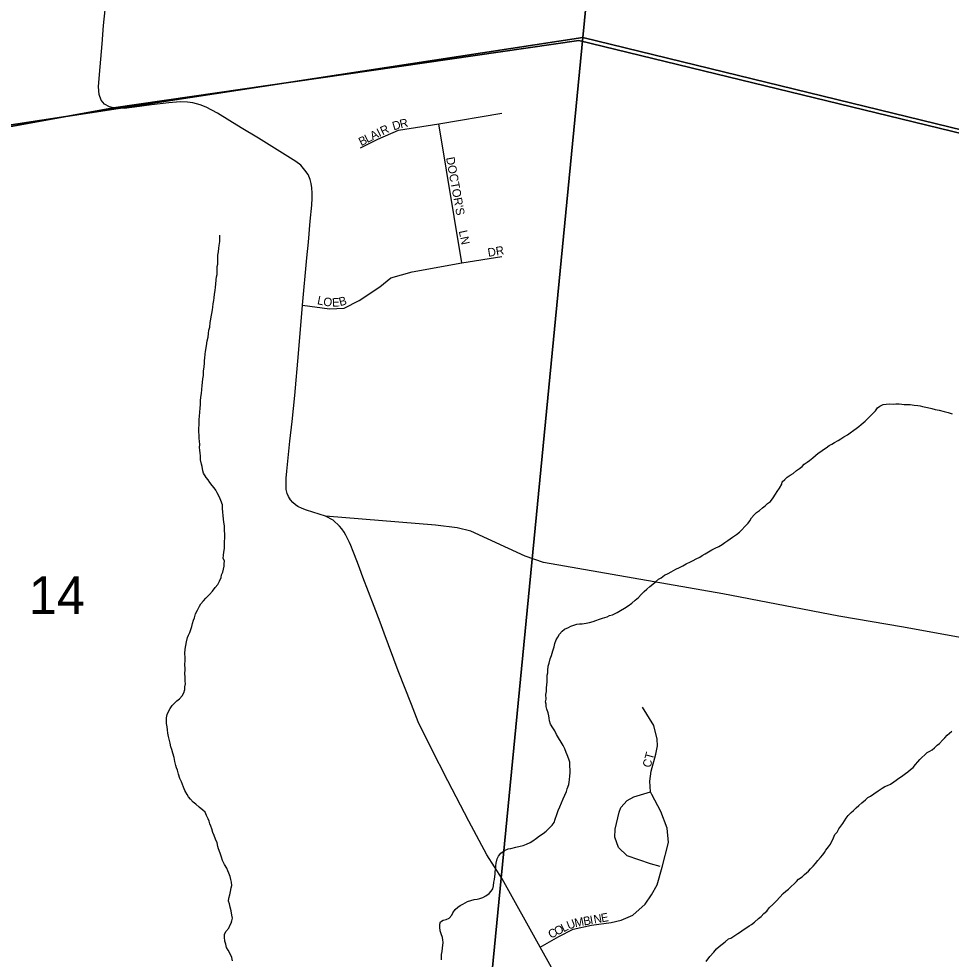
# Model space of a CAD drawing. Extents: x 1310247 to 1664935, y 284496 to 704931.
# Drawn here: x 1474124 to 1479599, y 540403 to 545925 of the extents above; entities that cross this region are included whole.
import ezdxf

# ---------------------------------------------------------------- set-up
doc = ezdxf.new("R2010")
doc.units = 0
for name, color, linetype in [('GM_P_State_Location', 7, 'Continuous'), ('GM_X_Adjacent_County', 7, 'Continuous'), ('GM_X_County', 7, 'Continuous'), ('GM_X_County_Subdivision_Text', 7, 'Continuous'), ('GM_X_Interstate_Shield', 7, 'Continuous'), ('GM_X_Minor_River_Text', 7, 'Continuous'), ('GM_X_State_Location', 7, 'Continuous'), ('GM_X_US_Location', 7, 'Continuous')]:
    doc.layers.add(name, color=color, linetype=linetype)

msp = doc.modelspace()

# ---------------------------------------------------------------- linework, layer by layer
at = {"layer": 'GM_X_Adjacent_County'}
for points in [[(1481346.1, 544841), (1477411.9, 545798.5), (1474681, 545402.7), (1473021.7, 545101.2), (1472975.5, 545093.9), (1471796.7, 544951.6), (1471965.3, 547700), (1472089.6, 549005.3), (1472277.5, 550980.4), (1472530.1, 553646.8), (1472568.4, 554042.4), (1472852.4, 557027.4), (1473036.1, 558666.9), (1473056.7, 558944.4), (1473056.1, 558982.8), (1473395.8, 562740)], [(1449150.2, 537980), (1449486.9, 541354.1), (1449714, 543628.7), (1449829.5, 544701.5), (1449860.9, 545107), (1449884.5, 545413.1), (1449987.8, 546753.2), (1450017.2, 547411.4), (1450018.3, 547426.7), (1450019.2, 547439.3), (1453603.1, 547087.4), (1455429, 546908), (1463189.1, 546145.9), (1466370, 545833.5), (1467963.5, 545563.3), (1471796.7, 544951.6), (1472975.5, 545093.9), (1473021.7, 545101.2), (1474681, 545402.7), (1477411.9, 545798.5), (1481346.1, 544841)]]:
    msp.add_lwpolyline(points, dxfattribs=at)
at = {"layer": 'GM_X_County'}
for points in [[(1477950.7, 551069.2), (1477436.1, 545815.4), (1471810.7, 544955.4), (1472356.2, 551175.6)], [(1483404.8, 549962.7), (1482824.4, 544500.5), (1477436.1, 545815.4), (1477950.7, 551069.2), (1478580.4, 551057.4)], [(1477436.1, 545815.4), (1476836.6, 539649.6), (1471355, 540097.2), (1471810.7, 544955.4)], [(1482824.4, 544500.5), (1482296.8, 539077.3), (1476836.6, 539649.6), (1477436.1, 545815.4)]]:
    msp.add_lwpolyline(points, close=True, dxfattribs=at)
at = {"layer": 'GM_X_County_Subdivision_Text'}
msp.add_lwpolyline([(1481180.6, 542015), (1479319.4, 542353), (1478939.8, 542416.5), (1478258.8, 542549.3), (1477205.4, 542732.8), (1477097.4, 542769.6), (1476777.7, 542916.2), (1476698, 542936.7), (1476571.1, 542951.3), (1475925.7, 543005)], dxfattribs=at)
at = {"layer": 'GM_X_Interstate_Shield'}
msp.add_lwpolyline([(1477318.7, 540235.4), (1477185.9, 540473.5), (1476962.4, 540874.3), (1476873.4, 541016), (1476767.6, 541213), (1476642.5, 541450.6), (1476542.7, 541645.5), (1476469.9, 541797.6), (1476430.1, 541898.8), (1476352.6, 542096.8), (1476268.6, 542318.3), (1476245.2, 542381.4), (1476210.1, 542474.3), (1476144.5, 542646), (1476126.5, 542695.7), (1476113.1, 542732.2), (1476088.1, 542796.5), (1476074.3, 542832), (1476065.9, 542849.9), (1476055.2, 542874), (1476045.1, 542892.8), (1476035, 542910.1), (1476020, 542930.5), (1476008, 542945.5), (1475969.3, 542980.3), (1475925.7, 543005), (1475813.9, 543040), (1475787.6, 543049.1), (1475763.4, 543061), (1475748.7, 543071.1), (1475732.9, 543084.5), (1475718.9, 543100.7), (1475707.5, 543119.4), (1475700.3, 543138.2), (1475694.5, 543160.8), (1475693.1, 543195.6), (1475693.7, 543228), (1475697.5, 543268.5), (1475715.5, 543444.3), (1475729.1, 543561.2), (1475744.2, 543713), (1475765.9, 543959.3), (1475790.2, 544243.2), (1475815.8, 544521.5), (1475824.6, 544613.1), (1475835.4, 544736.6), (1475844, 544831.8), (1475846.2, 544871.1), (1475847, 544900.9), (1475845.6, 544931.8), (1475841.7, 544957.3), (1475834.8, 544982), (1475822.3, 545011), (1475804.5, 545036.1), (1475781.1, 545065.2), (1475751.3, 545087.1), (1475672.9, 545136.9), (1475531.4, 545223.5), (1475429.8, 545285.5), (1475363.6, 545326.7), (1475290.2, 545371.4), (1475224.8, 545406.3), (1475189.5, 545420.8), (1475146.7, 545432.5), (1475114.2, 545436.4), (1475071.9, 545437.2), (1475004.8, 545432.1), (1474902.5, 545420), (1474802.9, 545407.4), (1474741.9, 545399.4), (1474681, 545402.7), (1474656.9, 545408.9), (1474627.2, 545423.1), (1474607.6, 545447.4), (1474595.1, 545480.4), (1474591.2, 545526.6), (1474598.2, 545598.8), (1474613.1, 545777.6), (1474622.1, 545885.4), (1474642.1, 546088.9)], dxfattribs=at)
at = {"layer": 'GM_X_Minor_River_Text'}
for points in [[(1475331.9, 542836.7), (1475332.4, 542852.7), (1475333.3, 542878.7), (1475333.9, 542896.8), (1475332.7, 542922.8), (1475331.5, 542946.9), (1475328.3, 542971.1), (1475326.8, 542985.1), (1475323.6, 543011.3), (1475322.1, 543025.3), (1475320.9, 543051.4), (1475319.6, 543071.5), (1475310.3, 543095.8), (1475303, 543116.1), (1475289.8, 543142.5), (1475280.2, 543156.8), (1475270.6, 543171.2), (1475259, 543185.5), (1475245.5, 543202), (1475236, 543218.3), (1475224.4, 543232.7), (1475209.2, 543257.2), (1475205.6, 543271.3), (1475200.4, 543295.5), (1475196.8, 543309.7), (1475191.7, 543335.9), (1475190.4, 543359.9), (1475188.9, 543374), (1475187.5, 543392.1), (1475186, 543408.2), (1475186.6, 543426.2), (1475185.2, 543444.2), (1475183.7, 543460.3), (1475182.4, 543480.4), (1475181, 543500.5), (1475181.8, 543522.5), (1475182.3, 543538.5), (1475182.8, 543554.5), (1475183.4, 543572.5), (1475186.1, 543592.5), (1475186.8, 543614.5), (1475189.6, 543638.4), (1475190.3, 543660.4), (1475191.1, 543682.5), (1475193.8, 543704.4), (1475196.5, 543724.4), (1475199.3, 543748.3), (1475200, 543772.3), (1475202.7, 543790.3), (1475205.3, 543810.2), (1475208, 543830.2), (1475208.9, 543856.2), (1475211.7, 543882.2), (1475214.5, 543904.1), (1475214.9, 543918.1), (1475217.4, 543932.1), (1475218.2, 543956.1), (1475220.7, 543972), (1475225.9, 544005.9), (1475230.8, 544033.8), (1475235.5, 544055.7), (1475238.3, 544077.7), (1475240.9, 544097.6), (1475245.5, 544115.5), (1475248.4, 544141.4), (1475251.1, 544161.4), (1475253.5, 544175.3), (1475258.2, 544195.2), (1475261, 544217.2), (1475263.4, 544231.1), (1475266.1, 544251.1), (1475268.8, 544271), (1475271.3, 544287), (1475274, 544308.9), (1475276.7, 544328.9), (1475279.4, 544348.8), (1475282, 544366.8), (1475282.8, 544392.8), (1475285.4, 544410.8), (1475287.9, 544424.7), (1475288.4, 544438.7), (1475288.9, 544454.7), (1475289.4, 544470.7), (1475291.9, 544484.7), (1475292.4, 544500.7), (1475293.1, 544520.7), (1475293.6, 544536.7), (1475296.3, 544556.7), (1475299, 544578.6), (1475301.6, 544594.6), (1475304.4, 544618.5), (1475304.9, 544636.5), (1475305.5, 544654.5)], [(1478607.2, 543206.4), (1478621.7, 543220), (1478636.3, 543233.6), (1478652.7, 543245.1), (1478671.1, 543254.5), (1478691.8, 543271.9), (1478708.3, 543285.4), (1478724.8, 543296.9), (1478735.3, 543310.7), (1478753.7, 543322.1), (1478768.1, 543331.7), (1478786.7, 543347.1), (1478803.2, 543360.6), (1478817.7, 543374.2), (1478834.1, 543383.7), (1478848.6, 543395.3), (1478865, 543406.8), (1478883.5, 543420.3), (1478897.9, 543427.8), (1478914.2, 543437.3), (1478934.7, 543448.7), (1478951.1, 543458.2), (1478969.6, 543469.7), (1478990.1, 543483.1), (1479006.6, 543494.6), (1479027.2, 543510), (1479041.5, 543519.6), (1479056, 543531.1), (1479070.4, 543542.7), (1479093.2, 543562), (1479109.8, 543577.6), (1479126.4, 543595.1), (1479140.9, 543608.7), (1479155.5, 543624.2), (1479166.1, 543639.9), (1479180.5, 543651.5), (1479198.9, 543661), (1479217, 543662.4), (1479235.2, 543663.8), (1479259.3, 543663.1), (1479273.4, 543664.7), (1479293.5, 543664), (1479309.4, 543661.5), (1479323.5, 543661.1), (1479341.6, 543660.6), (1479357.6, 543660.1), (1479381.6, 543657.3), (1479403.7, 543654.6), (1479417.6, 543652.2), (1479431.6, 543647.8), (1479459.5, 543642.9), (1479485.4, 543636.1), (1479505.4, 543631.5), (1479529.3, 543626.7), (1479557.2, 543619.8), (1479581.1, 543613.1), (1479605, 543606.4)], [(1477240.7, 541802.2), (1477239.3, 541818.3), (1477235.7, 541832.4), (1477232.3, 541850.5), (1477224.9, 541870.8), (1477221.4, 541886.9), (1477219.9, 541901), (1477216.3, 541915.1), (1477220.9, 541931), (1477219.7, 541957.1), (1477222.3, 541975), (1477223.1, 541999.1), (1477225.6, 542013), (1477226.3, 542033), (1477226.7, 542047), (1477227.5, 542071), (1477230, 542085), (1477230.4, 542099), (1477233.2, 542122.9), (1477237.9, 542140.8), (1477244.7, 542166.7), (1477251.4, 542186.5), (1477260.4, 542214.3), (1477267.2, 542238.1), (1477271.8, 542256), (1477280.5, 542277.8), (1477289.1, 542293.5), (1477299.7, 542311.2), (1477314.4, 542328.8), (1477328.8, 542340.4), (1477351.3, 542351.7), (1477365.6, 542359.3), (1477383.9, 542364.7), (1477400.1, 542370.2), (1477416.3, 542371.7), (1477432.4, 542373.2), (1477456.6, 542376.5), (1477474.8, 542379.9), (1477497.1, 542385.3), (1477513.4, 542392.8), (1477533.7, 542400.2), (1477552, 542405.6), (1477578.4, 542412.8), (1477592.7, 542420.4), (1477611, 542425.8), (1477637.5, 542439), (1477658, 542450.4), (1477680.5, 542463.8), (1477703.1, 542479.1), (1477723.7, 542494.5), (1477744.4, 542511.8), (1477763, 542527.3), (1477779.6, 542544.8), (1477796.3, 542562.3), (1477812.8, 542575.8), (1477829.4, 542591.4), (1477847.9, 542604.8), (1477862.4, 542618.4), (1477881, 542633.8), (1477895.4, 542643.4), (1477916, 542658.8), (1477936.4, 542668.2), (1477954.8, 542677.6), (1477981.4, 542692.8), (1478003.9, 542704.2), (1478024.3, 542713.6), (1478042.8, 542725), (1478069.3, 542736.2), (1478083.6, 542743.8), (1478102, 542753.2), (1478122.5, 542764.6), (1478136.8, 542774.2), (1478155.2, 542783.7), (1478173.7, 542795.1), (1478194.2, 542806.5), (1478212.6, 542815.9), (1478235, 542827.3), (1478253.5, 542838.7), (1478270, 542850.2), (1478288.4, 542861.7), (1478315.2, 542880.9), (1478337.8, 542896.2), (1478356.4, 542911.7), (1478368.9, 542925.3), (1478387.6, 542944.8), (1478406.3, 542964.2), (1478416.8, 542977.9), (1478427.5, 542995.6), (1478442.1, 543013.2), (1478456.6, 543026.8), (1478473.1, 543038.3), (1478491.7, 543053.7), (1478506.1, 543065.3), (1478520.6, 543078.9), (1478539.1, 543090.3), (1478553.9, 543111.9), (1478566.6, 543133.6), (1478577.2, 543149.3), (1478591.9, 543168.8), (1478604.8, 543192.5), (1478607.2, 543206.4)], [(1475345.5, 540937.1), (1475332.2, 540959.6), (1475320.9, 540982), (1475313.5, 541002.2), (1475306.3, 541026.5), (1475297, 541050.8), (1475293.5, 541065), (1475288.2, 541087.2), (1475278.8, 541107.5), (1475271.5, 541129.7), (1475264.1, 541148), (1475256.7, 541168.3), (1475251.2, 541184.5), (1475245.7, 541198.7), (1475242.1, 541212.8), (1475236.5, 541227), (1475227.2, 541247.3), (1475217.7, 541265.6), (1475204.1, 541278.1), (1475182.6, 541296.8), (1475163, 541313.4), (1475147.4, 541325.9), (1475131.9, 541342.4), (1475120.3, 541356.8), (1475112.7, 541371), (1475099.4, 541393.5), (1475092, 541413.7), (1475079, 541444.2), (1475069.6, 541464.5), (1475062.3, 541488.8), (1475055.1, 541513), (1475049.5, 541527.2), (1475046, 541541.4), (1475040.7, 541563.6), (1475035.5, 541587.8), (1475028.2, 541612), (1475022.9, 541634.2), (1475017.4, 541650.4), (1475012.2, 541672.6), (1475008.6, 541686.8), (1475003.4, 541711), (1475000, 541731.1), (1474996.6, 541749.2), (1474995.2, 541767.3), (1474991.8, 541787.4), (1474990.4, 541803.5), (1474990.9, 541819.5), (1474995.6, 541839.4), (1475004.3, 541861.2), (1475012.8, 541874.9), (1475025.4, 541892.6), (1475038, 541906.2), (1475052.5, 541919.8), (1475066.9, 541931.4), (1475083.6, 541948.9), (1475092.2, 541966.7), (1475098.9, 541986.5), (1475099.4, 542002.5), (1475102, 542020.4), (1475100.5, 542036.5), (1475101.3, 542060.5), (1475099.9, 542078.6), (1475100.8, 542104.6), (1475099.8, 542136.7), (1475100.3, 542152.7), (1475101.1, 542174.7), (1475099.9, 542198.8), (1475100.6, 542222.8), (1475105.4, 542244.7), (1475108.1, 542266.7), (1475115, 542292.5), (1475121.5, 542306.3), (1475128, 542322.1), (1475134.7, 542340), (1475139.2, 542355.9), (1475143.8, 542373.8), (1475150.5, 542393.6), (1475155, 542407.5), (1475161.8, 542431.3), (1475172.5, 542453), (1475185.4, 542476.6), (1475193.9, 542490.4), (1475208.5, 542508), (1475223.1, 542523.5), (1475243.9, 542544.9), (1475260.6, 542564.5), (1475277.4, 542586), (1475292, 542603.6), (1475302.7, 542623.3), (1475311.5, 542645), (1475314, 542661), (1475322.6, 542676.7), (1475325.1, 542692.7), (1475329.7, 542710.6), (1475330.2, 542724.6), (1475332.8, 542742.5), (1475323.2, 542756.8), (1475325.8, 542774.8), (1475328.4, 542792.8), (1475331.2, 542814.7), (1475331.9, 542836.7)], [(1476605.7, 540399.4), (1476606.1, 540413.4), (1476606.7, 540431.4), (1476609.3, 540447.4), (1476612, 540469.3), (1476614.5, 540483.3), (1476615.1, 540501.3), (1476613.6, 540517.4), (1476612, 540531.4), (1476604.7, 540551.7), (1476599.2, 540569.9), (1476596, 540592), (1476596.5, 540608), (1476601, 540621.9), (1476615.4, 540631.5), (1476633.6, 540636.9), (1476651.9, 540644.4), (1476666.6, 540662), (1476673.1, 540675.8), (1476685.8, 540695.4), (1476702.3, 540708.9), (1476716.7, 540718.5), (1476731, 540726.1), (1476745.3, 540733.7), (1476759.6, 540741.2), (1476778, 540748.7), (1476798.2, 540754.1), (1476816.4, 540755.5), (1476830.5, 540759.1), (1476848.8, 540764.5), (1476867.3, 540776), (1476885.8, 540789.4), (1476898.3, 540803.1), (1476906.8, 540816.8), (1476911.4, 540834.7), (1476914.1, 540854.7), (1476916.6, 540870.6), (1476919.2, 540888.6), (1476921.7, 540902.5), (1476922.2, 540918.5), (1476924.8, 540936.5), (1476925.3, 540950.5), (1476927.8, 540966.4), (1476932.7, 540992.3), (1476941.2, 541008.1), (1476953.9, 541025.7), (1476976.5, 541041.1), (1476996.9, 541050.4), (1477013.1, 541054), (1477043.5, 541061), (1477067.7, 541066.3), (1477086, 541071.7), (1477106.3, 541079.1), (1477126.7, 541088.5), (1477143.1, 541098), (1477163.7, 541113.4), (1477182.3, 541126.9), (1477202.8, 541140.3), (1477221.4, 541155.7), (1477240.1, 541175.2), (1477256.7, 541190.7), (1477267.3, 541206.4), (1477273.9, 541226.2), (1477282.8, 541252), (1477291.7, 541275.7), (1477300.4, 541297.5), (1477311.3, 541321.2), (1477320.1, 541345), (1477330.8, 541366.7), (1477339.6, 541388.5), (1477344.1, 541404.3), (1477353, 541428.1), (1477355.4, 541442.1), (1477358, 541458), (1477360.6, 541477.9), (1477361.4, 541500), (1477361.9, 541516), (1477360.5, 541536), (1477359.3, 541560.1), (1477353.9, 541578.3), (1477344.7, 541602.7), (1477339.1, 541616.8), (1477329.8, 541639.2), (1477320.3, 541657.5), (1477309, 541677.9), (1477293.7, 541702.4), (1477282.3, 541722.8), (1477270.9, 541743.2), (1477259.5, 541761.5), (1477246.2, 541784), (1477240.7, 541802.2)], [(1479194.8, 541407.3), (1479209.2, 541416.9), (1479225.4, 541422.4), (1479243.8, 541431.8), (1479262.4, 541445.3), (1479276.7, 541454.9), (1479291.2, 541466.5), (1479307.6, 541476), (1479330.3, 541493.3), (1479344.6, 541502.9), (1479361.2, 541516.4), (1479375.6, 541528), (1479390.3, 541545.5), (1479402.8, 541561.2), (1479415.3, 541574.8), (1479427.8, 541588.4), (1479444.4, 541604), (1479458.9, 541617.5), (1479473.3, 541625.1), (1479487.6, 541632.7), (1479502, 541644.3), (1479516.6, 541659.8), (1479531, 541669.4), (1479547.7, 541688.9), (1479562.2, 541702.5), (1479574.8, 541718.1), (1479589.2, 541729.7), (1479603.7, 541741.3)], [(1478160.6, 540389.5), (1478181.6, 540418.9), (1478204.6, 540444.2), (1478221.3, 540463.7), (1478235.8, 540477.3), (1478254.3, 540490.8), (1478272.8, 540504.2), (1478291.5, 540521.7), (1478305.8, 540527.2), (1478328.4, 540542.6), (1478346.8, 540554), (1478361.2, 540563.6), (1478377.7, 540575.1), (1478394.1, 540584.6), (1478412.6, 540598.1), (1478427, 540607.7), (1478443.5, 540621.2), (1478468.3, 540642.4), (1478482.7, 540654), (1478499.4, 540671.5), (1478515.9, 540685), (1478530.6, 540704.6), (1478553.4, 540725.9), (1478574.2, 540745.3), (1478593, 540766.8), (1478611.8, 540788.2), (1478628.3, 540801.8), (1478644.8, 540815.3), (1478659.4, 540830.8), (1478678, 540846.3), (1478690.5, 540859.9), (1478703, 540873.6), (1478723.5, 540887), (1478738, 540900.5), (1478760.8, 540919.9), (1478773.3, 540933.5), (1478787.9, 540949.1), (1478802.4, 540964.7), (1478817.1, 540982.2), (1478831.7, 540999.8), (1478846.3, 541015.4), (1478854.8, 541029.2), (1478863.3, 541042.9), (1478878, 541062.5), (1478890.6, 541078.2), (1478907.9, 541115.7), (1478916.6, 541135.4), (1478929.1, 541149.1), (1478939.8, 541168.8), (1478950.3, 541184.5), (1478962.9, 541200.1), (1478973.5, 541215.8), (1478982, 541231.6), (1478994.6, 541247.2), (1479011.3, 541264.7), (1479025.7, 541276.3), (1479040.3, 541291.9), (1479056.8, 541305.4), (1479075.4, 541320.9), (1479096.1, 541338.3), (1479110.6, 541351.8), (1479125, 541361.4), (1479145.5, 541374.8), (1479170.2, 541392.1), (1479194.8, 541407.3)], [(1475379.8, 540393.2), (1475374.4, 540413.4), (1475363.2, 540437.8), (1475353.7, 540456.1), (1475344.2, 540472.4), (1475338.8, 540490.6), (1475333.4, 540508.8), (1475332.2, 540532.9), (1475332.7, 540548.9), (1475339.3, 540566.7), (1475358, 540586.2), (1475362.5, 540600), (1475371, 540613.8), (1475375.5, 540627.7), (1475378, 540643.6), (1475374.6, 540661.8), (1475371.4, 540687.9), (1475366.1, 540708.1), (1475360.7, 540728.3), (1475355.2, 540744.5), (1475357.8, 540760.5), (1475362.4, 540780.3), (1475367.1, 540800.2), (1475371.9, 540822.1), (1475374.3, 540836.1), (1475373, 540856.2), (1475369.4, 540870.3), (1475366, 540888.4), (1475356.6, 540908.8), (1475351.1, 540922.9), (1475345.5, 540937.1)]]:
    msp.add_lwpolyline(points, dxfattribs=at)
at = {"layer": 'GM_X_State_Location'}
for points in [[(1476130.7, 545166.8), (1476233.3, 545218.1), (1476354.6, 545271.7), (1476590.2, 545309), (1476961, 545372)], [(1476725.4, 544492.7), (1476590.2, 545309)], [(1475790.2, 544243.2), (1475948.8, 544222.2), (1476035.1, 544226.9), (1476123.7, 544271.2), (1476245, 544350.5), (1476307.9, 544404.1), (1476433.9, 544439.1), (1476725.4, 544492.7), (1476961, 544530)], [(1477185.9, 540473.5), (1477295, 540536.4), (1477379.1, 540578.5), (1477486.9, 540602.2), (1477602.6, 540617.9), (1477662, 540632.4), (1477728.8, 540662.6), (1477801.6, 540727.1), (1477840.1, 540781.1), (1477871.7, 540839.6), (1477902.4, 540944), (1477939.2, 541088.6), (1477931.3, 541172.7), (1477894.5, 541270), (1477842, 541370.5), (1477834, 541385.7), (1477828.7, 541448.8), (1477836.6, 541506.6), (1477865.5, 541606.5), (1477874.5, 541655.7), (1477872.2, 541695.9), (1477852.4, 541774.8), (1477786.7, 541882.6)], [(1477889.3, 540947.5), (1477833.2, 540962.5), (1477696.5, 541010.8), (1477646, 541059), (1477624.1, 541119.9), (1477625.3, 541167), (1477649.4, 541266.9), (1477658.6, 541293.3), (1477696.5, 541335.8), (1477735.5, 541356.5), (1477834, 541385.7)]]:
    msp.add_lwpolyline(points, dxfattribs=at)

# ---------------------------------------------------------------- texts
at = {"layer": 'GM_P_State_Location'}
for s, rotation, p in [('D', 16.1465, (1476325.3, 545269.9)), ('R', 13.4532, (1476367, 545281.9)), ('A', 26.8974, (1476201.6, 545211.5)), ('I', 25.5874, (1476240.5, 545231.3)), ('R', 25.2722, (1476260.3, 545240.7)), ('B', 27.4882, (1476135.3, 545177)), ('L', 27.457, (1476170.4, 545195.3)), ("DOCTOR'S", 280.306, (1476632.7, 545109.4)), ('LN', 281.8817, (1476707.4, 544678.4)), ('DR', 9.4584, (1476881.5, 544527.3)), ('L', 348.7276, (1475873.4, 544250)), ('O', 349.5571, (1475908.7, 544243)), ('E', 2.9917, (1475964.7, 544234.2)), ('B', 14.6932, (1476010.8, 544237.7)), ('CT', 74.4709, (1477833.1, 541524.2)), ('U', 20.799, (1477352.6, 540576.1)), ('M', 10.642, (1477391.5, 540591.1)), ('B', 10.105, (1477443.3, 540600.8)), ('I', 10.0994, (1477482.2, 540607.8)), ('N', 10.1183, (1477503.9, 540611.7)), ('E', 10.1045, (1477547.3, 540619.4)), ('C', 27.184, (1477248.3, 540522.4)), ('O', 27.1711, (1477283.5, 540540.5)), ('L', 27.1759, (1477322.6, 540560.6))]:
    msp.add_text(s, height=50, rotation=rotation, dxfattribs=at).set_placement(p)
at = {"layer": 'GM_X_US_Location'}
msp.add_text('14', height=221, rotation=0, dxfattribs=at).set_placement((1474183.6, 542430))

doc.saveas('drawing.dxf')
